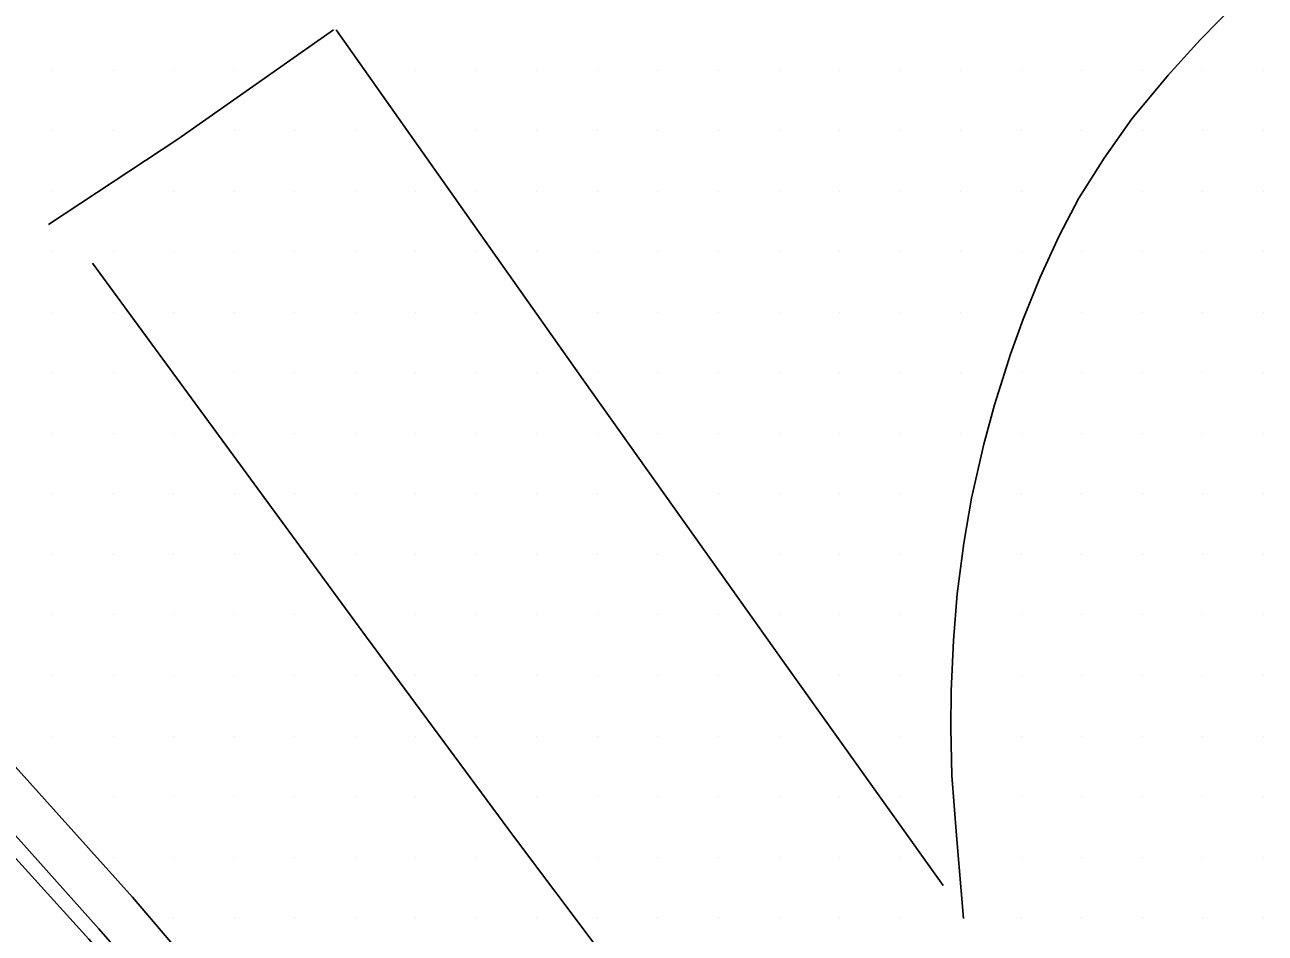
# Model space of a CAD drawing. Extents: x 1762120 to 1766775, y 709485 to 712965.
# Drawn here: x 1763282.6 to 1763333.8, y 712455.6 to 712493.1 of the extents above; entities that cross this region are included whole.
import ezdxf

# ---------------------------------------------------------------- set-up
doc = ezdxf.new("R2010")
doc.units = 0
for name, color, linetype in [('Exist DTM Drainline', 7, 'Continuous'), ('Exist DTM Scan Elevation Point', 7, 'Continuous'), ('Exist Roads Curbs', 7, 'Continuous'), ('Exist Roads EOP', 7, 'Continuous'), ('Exist Roads EOT', 7, 'Continuous')]:
    doc.layers.add(name, color=color, linetype=linetype)

msp = doc.modelspace()

# ---------------------------------------------------------------- linework, layer by layer
at = {"layer": 'Exist DTM Drainline'}
msp.add_lwpolyline([(1763210.908, 712517.6), (1763214.334, 712515.545), (1763219.429, 712512.396), (1763224.39, 712509.043), (1763229.326, 712505.645), (1763234.183, 712502.124), (1763239.02, 712498.567), (1763243.781, 712494.895), (1763248.496, 712491.142), (1763253.152, 712487.299), (1763255.639, 712485.08), (1763260.185, 712481.137), (1763264.671, 712477.142), (1763271.888, 712470.228), (1763279.01, 712463.229), (1763285.66, 712455.778), (1763292.225, 712448.251), (1763297.9, 712441.433), (1763303.965, 712433.502), (1763309.959, 712425.521), (1763315.965, 712417.549), (1763321.93, 712409.544), (1763327.564, 712401.858), (1763338.407, 712386.457)], dxfattribs=at)
at = {"layer": 'Exist DTM Scan Elevation Point'}
for p, q in [((1763283.75, 712491.25), (1763283.75, 712491.25)), ((1763286.25, 712491.25), (1763286.25, 712491.25)), ((1763288.75, 712491.25), (1763288.75, 712491.25)), ((1763291.25, 712491.25), (1763291.25, 712491.25)), ((1763298.75, 712491.25), (1763298.75, 712491.25)), ((1763301.25, 712491.25), (1763301.25, 712491.25)), ((1763303.75, 712491.25), (1763303.75, 712491.25)), ((1763306.25, 712491.25), (1763306.25, 712491.25)), ((1763308.75, 712491.25), (1763308.75, 712491.25)), ((1763311.25, 712491.25), (1763311.25, 712491.25)), ((1763313.75, 712491.25), (1763313.75, 712491.25)), ((1763316.25, 712491.25), (1763316.25, 712491.25)), ((1763318.75, 712491.25), (1763318.75, 712491.25)), ((1763321.25, 712491.25), (1763321.25, 712491.25)), ((1763323.75, 712491.25), (1763323.75, 712491.25)), ((1763326.25, 712491.25), (1763326.25, 712491.25)), ((1763328.75, 712491.25), (1763328.75, 712491.25)), ((1763331.25, 712491.25), (1763331.25, 712491.25)), ((1763333.75, 712491.25), (1763333.75, 712491.25)), ((1763283.75, 712488.75), (1763283.75, 712488.75)), ((1763286.25, 712488.75), (1763286.25, 712488.75)), ((1763291.25, 712488.75), (1763291.25, 712488.75)), ((1763293.75, 712488.75), (1763293.75, 712488.75)), ((1763296.25, 712488.75), (1763296.25, 712488.75)), ((1763301.25, 712488.75), (1763301.25, 712488.75)), ((1763303.75, 712488.75), (1763303.75, 712488.75)), ((1763306.25, 712488.75), (1763306.25, 712488.75)), ((1763308.75, 712488.75), (1763308.75, 712488.75)), ((1763311.25, 712488.75), (1763311.25, 712488.75)), ((1763313.75, 712488.75), (1763313.75, 712488.75)), ((1763316.25, 712488.75), (1763316.25, 712488.75)), ((1763318.75, 712488.75), (1763318.75, 712488.75)), ((1763321.25, 712488.75), (1763321.25, 712488.75)), ((1763323.75, 712488.75), (1763323.75, 712488.75)), ((1763326.25, 712488.75), (1763326.25, 712488.75)), ((1763328.75, 712488.75), (1763328.75, 712488.75)), ((1763331.25, 712488.75), (1763331.25, 712488.75)), ((1763333.75, 712488.75), (1763333.75, 712488.75)), ((1763283.75, 712486.25), (1763283.75, 712486.25)), ((1763288.75, 712486.25), (1763288.75, 712486.25)), ((1763291.25, 712486.25), (1763291.25, 712486.25)), ((1763293.75, 712486.25), (1763293.75, 712486.25)), ((1763296.25, 712486.25), (1763296.25, 712486.25)), ((1763298.75, 712486.25), (1763298.75, 712486.25)), ((1763301.25, 712486.25), (1763301.25, 712486.25)), ((1763303.75, 712486.25), (1763303.75, 712486.25)), ((1763306.25, 712486.25), (1763306.25, 712486.25)), ((1763308.75, 712486.25), (1763308.75, 712486.25)), ((1763311.25, 712486.25), (1763311.25, 712486.25)), ((1763313.75, 712486.25), (1763313.75, 712486.25)), ((1763316.25, 712486.25), (1763316.25, 712486.25)), ((1763318.75, 712486.25), (1763318.75, 712486.25)), ((1763321.25, 712486.25), (1763321.25, 712486.25)), ((1763323.75, 712486.25), (1763323.75, 712486.25)), ((1763328.75, 712486.25), (1763328.75, 712486.25)), ((1763331.25, 712486.25), (1763331.25, 712486.25)), ((1763333.75, 712486.25), (1763333.75, 712486.25)), ((1763283.75, 712483.75), (1763283.75, 712483.75)), ((1763286.25, 712483.75), (1763286.25, 712483.75)), ((1763288.75, 712483.75), (1763288.75, 712483.75)), ((1763291.25, 712483.75), (1763291.25, 712483.75)), ((1763293.75, 712483.75), (1763293.75, 712483.75)), ((1763296.25, 712483.75), (1763296.25, 712483.75)), ((1763298.75, 712483.75), (1763298.75, 712483.75)), ((1763301.25, 712483.75), (1763301.25, 712483.75)), ((1763303.75, 712483.75), (1763303.75, 712483.75)), ((1763306.25, 712483.75), (1763306.25, 712483.75)), ((1763308.75, 712483.75), (1763308.75, 712483.75)), ((1763311.25, 712483.75), (1763311.25, 712483.75)), ((1763313.75, 712483.75), (1763313.75, 712483.75)), ((1763316.25, 712483.75), (1763316.25, 712483.75)), ((1763318.75, 712483.75), (1763318.75, 712483.75)), ((1763321.25, 712483.75), (1763321.25, 712483.75)), ((1763323.75, 712483.75), (1763323.75, 712483.75)), ((1763326.25, 712483.75), (1763326.25, 712483.75)), ((1763328.75, 712483.75), (1763328.75, 712483.75)), ((1763331.25, 712483.75), (1763331.25, 712483.75)), ((1763333.75, 712483.75), (1763333.75, 712483.75)), ((1763283.75, 712481.25), (1763283.75, 712481.25)), ((1763286.25, 712481.25), (1763286.25, 712481.25)), ((1763288.75, 712481.25), (1763288.75, 712481.25)), ((1763291.25, 712481.25), (1763291.25, 712481.25)), ((1763293.75, 712481.25), (1763293.75, 712481.25)), ((1763296.25, 712481.25), (1763296.25, 712481.25)), ((1763298.75, 712481.25), (1763298.75, 712481.25)), ((1763301.25, 712481.25), (1763301.25, 712481.25)), ((1763306.25, 712481.25), (1763306.25, 712481.25)), ((1763308.75, 712481.25), (1763308.75, 712481.25)), ((1763311.25, 712481.25), (1763311.25, 712481.25)), ((1763313.75, 712481.25), (1763313.75, 712481.25)), ((1763316.25, 712481.25), (1763316.25, 712481.25)), ((1763318.75, 712481.25), (1763318.75, 712481.25)), ((1763321.25, 712481.25), (1763321.25, 712481.25)), ((1763326.25, 712481.25), (1763326.25, 712481.25)), ((1763328.75, 712481.25), (1763328.75, 712481.25)), ((1763331.25, 712481.25), (1763331.25, 712481.25)), ((1763333.75, 712481.25), (1763333.75, 712481.25)), ((1763283.75, 712478.75), (1763283.75, 712478.75)), ((1763286.25, 712478.75), (1763286.25, 712478.75)), ((1763291.25, 712478.75), (1763291.25, 712478.75)), ((1763293.75, 712478.75), (1763293.75, 712478.75)), ((1763296.25, 712478.75), (1763296.25, 712478.75)), ((1763298.75, 712478.75), (1763298.75, 712478.75)), ((1763301.25, 712478.75), (1763301.25, 712478.75)), ((1763303.75, 712478.75), (1763303.75, 712478.75)), ((1763306.25, 712478.75), (1763306.25, 712478.75)), ((1763308.75, 712478.75), (1763308.75, 712478.75)), ((1763311.25, 712478.75), (1763311.25, 712478.75)), ((1763313.75, 712478.75), (1763313.75, 712478.75)), ((1763316.25, 712478.75), (1763316.25, 712478.75)), ((1763318.75, 712478.75), (1763318.75, 712478.75)), ((1763321.25, 712478.75), (1763321.25, 712478.75)), ((1763323.75, 712478.75), (1763323.75, 712478.75)), ((1763326.25, 712478.75), (1763326.25, 712478.75)), ((1763328.75, 712478.75), (1763328.75, 712478.75)), ((1763331.25, 712478.75), (1763331.25, 712478.75)), ((1763333.75, 712478.75), (1763333.75, 712478.75)), ((1763283.75, 712476.25), (1763283.75, 712476.25)), ((1763286.25, 712476.25), (1763286.25, 712476.25)), ((1763288.75, 712476.25), (1763288.75, 712476.25)), ((1763291.25, 712476.25), (1763291.25, 712476.25)), ((1763293.75, 712476.25), (1763293.75, 712476.25)), ((1763296.25, 712476.25), (1763296.25, 712476.25)), ((1763298.75, 712476.25), (1763298.75, 712476.25)), ((1763301.25, 712476.25), (1763301.25, 712476.25)), ((1763303.75, 712476.25), (1763303.75, 712476.25)), ((1763306.25, 712476.25), (1763306.25, 712476.25)), ((1763308.75, 712476.25), (1763308.75, 712476.25)), ((1763311.25, 712476.25), (1763311.25, 712476.25)), ((1763313.75, 712476.25), (1763313.75, 712476.25)), ((1763316.25, 712476.25), (1763316.25, 712476.25)), ((1763318.75, 712476.25), (1763318.75, 712476.25)), ((1763321.25, 712476.25), (1763321.25, 712476.25)), ((1763323.75, 712476.25), (1763323.75, 712476.25)), ((1763326.25, 712476.25), (1763326.25, 712476.25)), ((1763328.75, 712476.25), (1763328.75, 712476.25)), ((1763331.25, 712476.25), (1763331.25, 712476.25)), ((1763333.75, 712476.25), (1763333.75, 712476.25)), ((1763283.75, 712473.75), (1763283.75, 712473.75)), ((1763286.25, 712473.75), (1763286.25, 712473.75)), ((1763288.75, 712473.75), (1763288.75, 712473.75)), ((1763291.25, 712473.75), (1763291.25, 712473.75)), ((1763293.75, 712473.75), (1763293.75, 712473.75)), ((1763296.25, 712473.75), (1763296.25, 712473.75)), ((1763298.75, 712473.75), (1763298.75, 712473.75)), ((1763301.25, 712473.75), (1763301.25, 712473.75)), ((1763303.75, 712473.75), (1763303.75, 712473.75)), ((1763306.25, 712473.75), (1763306.25, 712473.75)), ((1763311.25, 712473.75), (1763311.25, 712473.75)), ((1763313.75, 712473.75), (1763313.75, 712473.75)), ((1763316.25, 712473.75), (1763316.25, 712473.75)), ((1763318.75, 712473.75), (1763318.75, 712473.75)), ((1763323.75, 712473.75), (1763323.75, 712473.75)), ((1763326.25, 712473.75), (1763326.25, 712473.75)), ((1763328.75, 712473.75), (1763328.75, 712473.75)), ((1763331.25, 712473.75), (1763331.25, 712473.75)), ((1763333.75, 712473.75), (1763333.75, 712473.75)), ((1763283.75, 712471.25), (1763283.75, 712471.25)), ((1763286.25, 712471.25), (1763286.25, 712471.25)), ((1763288.75, 712471.25), (1763288.75, 712471.25)), ((1763291.25, 712471.25), (1763291.25, 712471.25)), ((1763296.25, 712471.25), (1763296.25, 712471.25)), ((1763298.75, 712471.25), (1763298.75, 712471.25)), ((1763301.25, 712471.25), (1763301.25, 712471.25)), ((1763303.75, 712471.25), (1763303.75, 712471.25)), ((1763306.25, 712471.25), (1763306.25, 712471.25)), ((1763308.75, 712471.25), (1763308.75, 712471.25)), ((1763313.75, 712471.25), (1763313.75, 712471.25)), ((1763316.25, 712471.25), (1763316.25, 712471.25)), ((1763318.75, 712471.25), (1763318.75, 712471.25)), ((1763323.75, 712471.25), (1763323.75, 712471.25)), ((1763326.25, 712471.25), (1763326.25, 712471.25)), ((1763328.75, 712471.25), (1763328.75, 712471.25)), ((1763331.25, 712471.25), (1763331.25, 712471.25)), ((1763333.75, 712471.25), (1763333.75, 712471.25)), ((1763283.75, 712468.75), (1763283.75, 712468.75)), ((1763286.25, 712468.75), (1763286.25, 712468.75)), ((1763288.75, 712468.75), (1763288.75, 712468.75)), ((1763291.25, 712468.75), (1763291.25, 712468.75)), ((1763293.75, 712468.75), (1763293.75, 712468.75)), ((1763298.75, 712468.75), (1763298.75, 712468.75)), ((1763301.25, 712468.75), (1763301.25, 712468.75)), ((1763303.75, 712468.75), (1763303.75, 712468.75)), ((1763306.25, 712468.75), (1763306.25, 712468.75)), ((1763308.75, 712468.75), (1763308.75, 712468.75)), ((1763311.25, 712468.75), (1763311.25, 712468.75)), ((1763313.75, 712468.75), (1763313.75, 712468.75)), ((1763316.25, 712468.75), (1763316.25, 712468.75)), ((1763318.75, 712468.75), (1763318.75, 712468.75)), ((1763323.75, 712468.75), (1763323.75, 712468.75)), ((1763326.25, 712468.75), (1763326.25, 712468.75)), ((1763328.75, 712468.75), (1763328.75, 712468.75)), ((1763331.25, 712468.75), (1763331.25, 712468.75)), ((1763333.75, 712468.75), (1763333.75, 712468.75)), ((1763283.75, 712466.25), (1763283.75, 712466.25)), ((1763286.25, 712466.25), (1763286.25, 712466.25)), ((1763288.75, 712466.25), (1763288.75, 712466.25)), ((1763291.25, 712466.25), (1763291.25, 712466.25)), ((1763293.75, 712466.25), (1763293.75, 712466.25)), ((1763296.25, 712466.25), (1763296.25, 712466.25)), ((1763298.75, 712466.25), (1763298.75, 712466.25)), ((1763301.25, 712466.25), (1763301.25, 712466.25)), ((1763303.75, 712466.25), (1763303.75, 712466.25)), ((1763306.25, 712466.25), (1763306.25, 712466.25)), ((1763308.75, 712466.25), (1763308.75, 712466.25)), ((1763311.25, 712466.25), (1763311.25, 712466.25)), ((1763316.25, 712466.25), (1763316.25, 712466.25)), ((1763318.75, 712466.25), (1763318.75, 712466.25)), ((1763323.75, 712466.25), (1763323.75, 712466.25)), ((1763326.25, 712466.25), (1763326.25, 712466.25)), ((1763328.75, 712466.25), (1763328.75, 712466.25)), ((1763331.25, 712466.25), (1763331.25, 712466.25)), ((1763333.75, 712466.25), (1763333.75, 712466.25)), ((1763283.75, 712463.75), (1763283.75, 712463.75)), ((1763286.25, 712463.75), (1763286.25, 712463.75)), ((1763288.75, 712463.75), (1763288.75, 712463.75)), ((1763291.25, 712463.75), (1763291.25, 712463.75)), ((1763293.75, 712463.75), (1763293.75, 712463.75)), ((1763296.25, 712463.75), (1763296.25, 712463.75)), ((1763298.75, 712463.75), (1763298.75, 712463.75)), ((1763301.25, 712463.75), (1763301.25, 712463.75)), ((1763303.75, 712463.75), (1763303.75, 712463.75)), ((1763306.25, 712463.75), (1763306.25, 712463.75)), ((1763308.75, 712463.75), (1763308.75, 712463.75)), ((1763311.25, 712463.75), (1763311.25, 712463.75)), ((1763313.75, 712463.75), (1763313.75, 712463.75)), ((1763318.75, 712463.75), (1763318.75, 712463.75)), ((1763323.75, 712463.75), (1763323.75, 712463.75)), ((1763326.25, 712463.75), (1763326.25, 712463.75)), ((1763328.75, 712463.75), (1763328.75, 712463.75)), ((1763331.25, 712463.75), (1763331.25, 712463.75)), ((1763333.75, 712463.75), (1763333.75, 712463.75)), ((1763286.25, 712461.25), (1763286.25, 712461.25)), ((1763288.75, 712461.25), (1763288.75, 712461.25)), ((1763291.25, 712461.25), (1763291.25, 712461.25)), ((1763293.75, 712461.25), (1763293.75, 712461.25)), ((1763296.25, 712461.25), (1763296.25, 712461.25)), ((1763298.75, 712461.25), (1763298.75, 712461.25)), ((1763303.75, 712461.25), (1763303.75, 712461.25)), ((1763306.25, 712461.25), (1763306.25, 712461.25)), ((1763308.75, 712461.25), (1763308.75, 712461.25)), ((1763311.25, 712461.25), (1763311.25, 712461.25)), ((1763313.75, 712461.25), (1763313.75, 712461.25)), ((1763316.25, 712461.25), (1763316.25, 712461.25)), ((1763318.75, 712461.25), (1763318.75, 712461.25)), ((1763323.75, 712461.25), (1763323.75, 712461.25)), ((1763326.25, 712461.25), (1763326.25, 712461.25)), ((1763328.75, 712461.25), (1763328.75, 712461.25)), ((1763331.25, 712461.25), (1763331.25, 712461.25)), ((1763333.75, 712461.25), (1763333.75, 712461.25)), ((1763286.25, 712458.75), (1763286.25, 712458.75)), ((1763288.75, 712458.75), (1763288.75, 712458.75)), ((1763291.25, 712458.75), (1763291.25, 712458.75)), ((1763293.75, 712458.75), (1763293.75, 712458.75)), ((1763296.25, 712458.75), (1763296.25, 712458.75)), ((1763298.75, 712458.75), (1763298.75, 712458.75)), ((1763301.25, 712458.75), (1763301.25, 712458.75)), ((1763306.25, 712458.75), (1763306.25, 712458.75)), ((1763308.75, 712458.75), (1763308.75, 712458.75)), ((1763311.25, 712458.75), (1763311.25, 712458.75)), ((1763313.75, 712458.75), (1763313.75, 712458.75)), ((1763316.25, 712458.75), (1763316.25, 712458.75)), ((1763318.75, 712458.75), (1763318.75, 712458.75)), ((1763323.75, 712458.75), (1763323.75, 712458.75)), ((1763326.25, 712458.75), (1763326.25, 712458.75)), ((1763328.75, 712458.75), (1763328.75, 712458.75)), ((1763331.25, 712458.75), (1763331.25, 712458.75)), ((1763333.75, 712458.75), (1763333.75, 712458.75)), ((1763288.75, 712456.25), (1763288.75, 712456.25)), ((1763291.25, 712456.25), (1763291.25, 712456.25)), ((1763293.75, 712456.25), (1763293.75, 712456.25)), ((1763296.25, 712456.25), (1763296.25, 712456.25)), ((1763298.75, 712456.25), (1763298.75, 712456.25)), ((1763301.25, 712456.25), (1763301.25, 712456.25)), ((1763303.75, 712456.25), (1763303.75, 712456.25)), ((1763306.25, 712456.25), (1763306.25, 712456.25)), ((1763308.75, 712456.25), (1763308.75, 712456.25)), ((1763311.25, 712456.25), (1763311.25, 712456.25)), ((1763313.75, 712456.25), (1763313.75, 712456.25)), ((1763316.25, 712456.25), (1763316.25, 712456.25)), ((1763318.75, 712456.25), (1763318.75, 712456.25)), ((1763323.75, 712456.25), (1763323.75, 712456.25)), ((1763326.25, 712456.25), (1763326.25, 712456.25)), ((1763328.75, 712456.25), (1763328.75, 712456.25)), ((1763331.25, 712456.25), (1763331.25, 712456.25)), ((1763333.75, 712456.25), (1763333.75, 712456.25))]:
    msp.add_line(p, q, dxfattribs=at)
at = {"layer": 'Exist Roads Curbs'}
msp.add_lwpolyline([(1763210.654, 712517.144), (1763214.058, 712515.053), (1763219.115, 712511.847), (1763224.111, 712508.549), (1763229.032, 712505.127), (1763233.916, 712501.648), (1763238.722, 712498.049), (1763243.512, 712494.419), (1763248.198, 712490.621), (1763252.861, 712486.787), (1763255.234, 712484.662), (1763259.758, 712480.7), (1763264.21, 712476.669), (1763271.435, 712469.766), (1763278.548, 712462.756), (1763285.254, 712455.357), (1763291.811, 712447.824), (1763297.422, 712441.048), (1763303.529, 712433.15), (1763309.496, 712425.149), (1763315.51, 712417.183), (1763321.524, 712409.216), (1763327.134, 712401.506)], dxfattribs=at)
at = {"layer": 'Exist Roads EOP'}
msp.add_lwpolyline([(1763235.238, 712503.787), (1763240.035, 712500.171), (1763244.74, 712496.409), (1763249.482, 712492.7), (1763254.129, 712488.845), (1763257.025, 712486.385), (1763261.576, 712482.448), (1763266.004, 712478.397), (1763273.403, 712471.653), (1763280.381, 712464.511), (1763287.061, 712457.09), (1763293.536, 712449.477), (1763299.348, 712442.493), (1763305.44, 712434.582), (1763311.476, 712426.633), (1763317.514, 712418.683), (1763323.528, 712410.715), (1763329.229, 712403.077), (1763332.198, 712398.938), (1763340.101, 712388.041)], dxfattribs=at)
at = {"layer": 'Exist Roads EOT'}
for points in [[(1763321.37, 712456.21), (1763321.08, 712459.64), (1763320.88, 712462.12), (1763320.84, 712464.07), (1763320.85, 712465.61), (1763320.95, 712467.7), (1763321.11, 712469.62), (1763321.38, 712471.71), (1763321.7, 712473.57), (1763322.2, 712475.8), (1763322.64, 712477.43), (1763323.31, 712479.53), (1763323.83, 712480.97), (1763324.53, 712482.71), (1763325.32, 712484.42), (1763326.13, 712485.97), (1763327.17, 712487.62), (1763328.32, 712489.24), (1763329.82, 712491.05), (1763331.13, 712492.51), (1763332.7, 712494.11)], [(1763295.35, 712492.93), (1763288.92, 712488.4), (1763283.58, 712484.88)], [(1763295.47, 712492.92), (1763305.66, 712478.46), (1763313.97, 712466.76), (1763320.53, 712457.57)], [(1763285.4, 712483.28), (1763296.71, 712467.83), (1763302.83, 712459.56), (1763309.57, 712450.58), (1763316.84, 712440.82), (1763323.95, 712431.14), (1763327.15, 712426.77)]]:
    msp.add_lwpolyline(points, dxfattribs=at)

doc.saveas('drawing.dxf')
